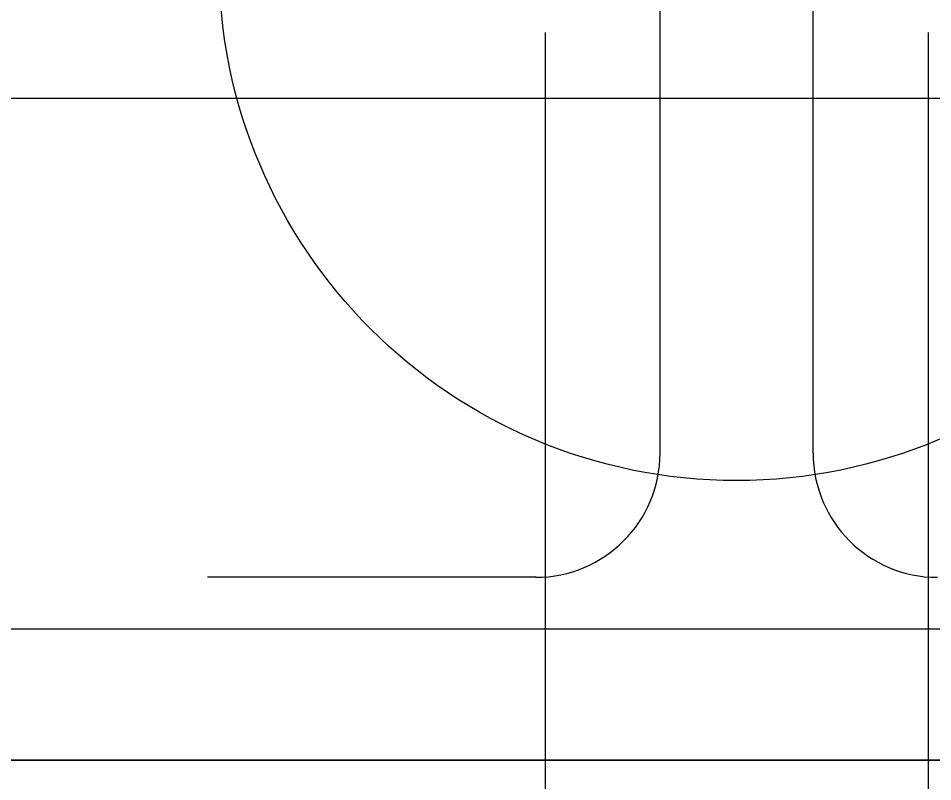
# Model space of a CAD drawing. Extents: x 641328 to 643024, y 298283 to 300065.
# Drawn here: x 641565.33 to 641587.41, y 299630.11 to 299648.54 of the extents above; entities that cross this region are included whole.
import ezdxf

# ---------------------------------------------------------------- set-up
doc = ezdxf.new("R2010")
doc.units = 0
doc.layers.add('2', color=7, linetype='Continuous')

msp = doc.modelspace()

# ---------------------------------------------------------------- linework, layer by layer
at = {"layer": '2'}
for p, q in [((641580.826, 299638.048), (641580.826, 299652.409)), ((641584.524, 299638.048), (641584.524, 299652.409)), ((641578.05, 299648.202), (641578.05, 299603.417)), ((641587.3, 299648.202), (641587.3, 299603.417)), ((641621.875, 299646.603), (641556.028, 299646.603)), ((641577.826, 299635.048), (641569.896, 299635.048)), ((641621.875, 299633.798), (641556.028, 299633.798)), ((641551.918, 299630.633), (641627.129, 299630.633)), ((641622.853, 299630.633), (641555.05, 299630.633))]:
    msp.add_line(p, q, dxfattribs=at)
msp.add_circle((641582.675, 299649.883), 12.5, dxfattribs=at)
for centre, start, end in [((641577.826, 299638.048), 270, 0), ((641587.524, 299638.048), 180, 270)]:
    msp.add_arc(centre, 3, start, end, dxfattribs=at)

doc.saveas('drawing.dxf')
